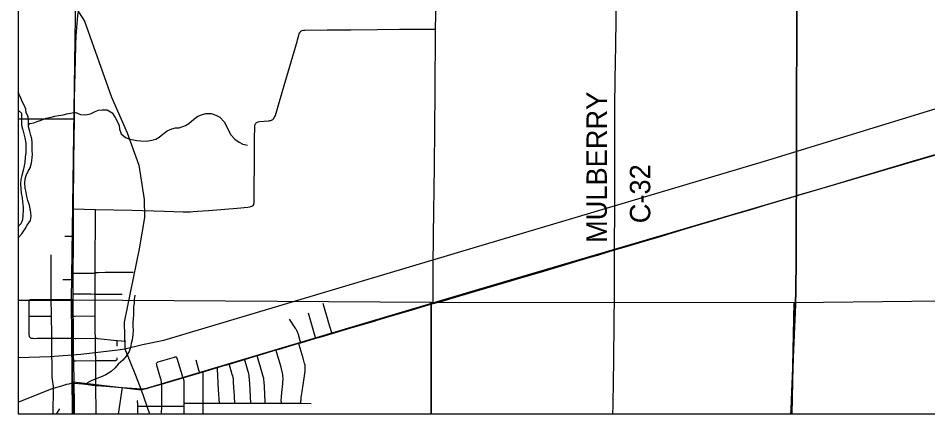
# Model space of a CAD drawing. Extents: x -87 to 2145, y -2128 to 440.
# Drawn here: x 899.856 to 902.392, y 238.438 to 239.542 of the extents above; entities that cross this region are included whole.
import ezdxf

# ---------------------------------------------------------------- set-up
doc = ezdxf.new("R2010")
doc.units = 0
for name, color, linetype in [('GM_X_City_Street', 7, 'Continuous'), ('GM_X_County_Road', 7, 'Continuous'), ('GM_X_County_Road_Text', 7, 'Continuous'), ('GM_X_Major_River', 7, 'Continuous'), ('GM_X_Minor_River', 7, 'Continuous'), ('GM_X_Rail_Line', 7, 'Continuous'), ('GM_X_State_Route', 7, 'Continuous'), ('GM_X_Township_Road', 7, 'Continuous'), ('GM_X_Township_Text', 7, 'Continuous'), ('GM_X_US_Route', 7, 'Continuous'), ('SH_Cut_Line', 7, 'Continuous'), ('SN_P_Text', 7, 'Continuous')]:
    doc.layers.add(name, color=color, linetype=linetype)

msp = doc.modelspace()

# ---------------------------------------------------------------- linework, layer by layer
at = {"layer": 'GM_X_City_Street'}
msp.add_line((900.1319, 238.6272), (900.1316, 238.6429), dxfattribs=at)
for points in [[(900.0725, 238.5176), (900.0725, 238.5226), (900.0718, 238.5868), (900.0715, 238.6144), (900.071, 238.6491), (900.0707, 238.669), (900.0704, 238.7118), (900.0703, 238.7205), (900.0703, 238.7727), (900.0703, 238.8319), (900.0702, 238.8393), (900.0713, 239.007), (900.0713, 239.0089)], [(899.9858, 238.934), (900.0047, 238.934), (900.0094, 238.9341)], [(899.9531, 238.4383), (899.9531, 238.447), (899.9538, 238.5027), (899.9539, 238.5097), (899.9537, 238.5162), (899.9533, 238.5207), (899.9523, 238.5264), (899.9512, 238.535), (899.9508, 238.5399), (899.9505, 238.5436), (899.9503, 238.5497), (899.9498, 238.6294), (899.9495, 238.6494), (899.9493, 238.6597), (899.9489, 238.7107), (899.9488, 238.7168), (899.9478, 238.7576), (899.9477, 238.7651), (899.9473, 238.7806), (899.9473, 238.7961), (899.9476, 238.8824)], [(900.0089, 238.831), (900.0143, 238.831), (900.0601, 238.8311), (900.0615, 238.8311), (900.0633, 238.8312), (900.0653, 238.8313), (900.068, 238.8316), (900.0703, 238.8319), (900.0721, 238.8322), (900.0733, 238.8325), (900.0745, 238.8327), (900.0757, 238.8329), (900.0769, 238.833), (900.0783, 238.833), (900.0983, 238.8333), (900.1763, 238.8335)], [(899.9804, 238.8133), (900.004, 238.8132), (900.0088, 238.8132)], [(899.8886, 238.6513), (899.8878, 238.6525), (899.8873, 238.6534), (899.887, 238.6545), (899.8867, 238.6564), (899.8866, 238.6582), (899.8865, 238.6592), (899.8865, 238.6628), (899.8863, 238.68), (899.8863, 238.7104), (899.8862, 238.7514), (899.8863, 238.7532), (899.8864, 238.7542), (899.8866, 238.7549), (899.8871, 238.7557), (899.8879, 238.7565)], [(899.8879, 238.7565), (899.8888, 238.757), (899.8895, 238.7573), (899.8906, 238.7574), (899.8913, 238.7575), (899.8954, 238.7575), (899.9478, 238.7576), (900.0045, 238.7576), (900.0088, 238.7576)], [(900.0087, 238.7728), (900.0135, 238.7728), (900.0584, 238.7728), (900.0703, 238.7727), (900.1456, 238.7723)], [(900.7309, 238.6625), (900.7295, 238.6672), (900.7221, 238.6914), (900.706, 238.7463)], [(899.8863, 238.7104), (899.8914, 238.7105), (899.9437, 238.7107), (899.9489, 238.7107)], [(900.0092, 238.7112), (900.0145, 238.7112), (900.0704, 238.7118)], [(900.6855, 238.6491), (900.6839, 238.6545), (900.6647, 238.7191)], [(900.6438, 238.6368), (900.6423, 238.6417), (900.6361, 238.6625), (900.6347, 238.6665), (900.6337, 238.6688), (900.6329, 238.6705), (900.6319, 238.6725), (900.6311, 238.6739), (900.6302, 238.6752), (900.6283, 238.6782), (900.6122, 238.7026)], [(899.8886, 238.6513), (899.8896, 238.6505), (899.8904, 238.65), (899.8914, 238.6497), (899.8926, 238.6493), (899.8938, 238.6492), (899.8951, 238.649), (899.8977, 238.649), (899.9014, 238.6489), (899.9095, 238.6491), (899.9194, 238.6492), (899.9495, 238.6494), (900.0056, 238.6497), (900.0079, 238.6496), (900.0103, 238.6493)], [(900.0103, 238.6493), (900.0142, 238.6488), (900.0162, 238.6487), (900.071, 238.6491), (900.0725, 238.649), (900.0737, 238.649), (900.0764, 238.6487), (900.1316, 238.6429), (900.1561, 238.6406)], [(900.6442, 238.4677), (900.6442, 238.472), (900.6442, 238.4745), (900.6443, 238.4769), (900.6445, 238.4791), (900.6447, 238.4811), (900.6451, 238.4839), (900.6475, 238.5002), (900.6533, 238.5381), (900.6558, 238.5578), (900.6562, 238.5637), (900.6562, 238.5662), (900.6561, 238.5679), (900.656, 238.57), (900.6558, 238.5718), (900.6556, 238.5734), (900.6555, 238.5743), (900.655, 238.5766), (900.6544, 238.579), (900.6505, 238.5934), (900.6449, 238.6125), (900.6395, 238.6308), (900.6382, 238.6351)], [(900.5894, 238.4678), (900.5894, 238.4702), (900.5893, 238.4747), (900.5895, 238.4859), (900.5904, 238.4977), (900.5933, 238.5217), (900.5939, 238.5278), (900.5942, 238.534), (900.5941, 238.5382), (900.5938, 238.5433), (900.5933, 238.5473), (900.5926, 238.5524), (900.5919, 238.5558), (900.591, 238.5596), (900.5888, 238.5682), (900.5763, 238.6117), (900.5749, 238.6166)], [(900.0105, 238.5861), (900.0161, 238.5861), (900.0718, 238.5868), (900.1246, 238.5872), (900.1257, 238.5873), (900.1269, 238.5874), (900.128, 238.5875), (900.1289, 238.5878), (900.1296, 238.5881), (900.1304, 238.5886)], [(900.1304, 238.5886), (900.1309, 238.5894), (900.1312, 238.5899), (900.1314, 238.5905), (900.1316, 238.5919), (900.1316, 238.5945)], [(900.2557, 238.4383), (900.2558, 238.4597), (900.2558, 238.5175), (900.2557, 238.5214), (900.2556, 238.5233), (900.2554, 238.5259), (900.2553, 238.5266), (900.255, 238.5282), (900.2548, 238.5294), (900.2546, 238.5302), (900.2543, 238.5315), (900.254, 238.5327), (900.2535, 238.5346), (900.2426, 238.5736), (900.2422, 238.575), (900.2419, 238.5764), (900.2417, 238.5774), (900.2417, 238.5781), (900.2417, 238.579), (900.2422, 238.5804)], [(900.2422, 238.5804), (900.2428, 238.5813), (900.2434, 238.5818), (900.244, 238.5822), (900.2448, 238.5826), (900.2459, 238.583), (900.2918, 238.5968), (900.2927, 238.597), (900.2933, 238.5971), (900.2941, 238.5971), (900.2952, 238.597), (900.2961, 238.5967)], [(900.3181, 238.4383), (900.3181, 238.4596), (900.3181, 238.4681), (900.3181, 238.5306), (900.3179, 238.5324), (900.3177, 238.5332), (900.3171, 238.5348), (900.3166, 238.5361), (900.3161, 238.537), (900.3149, 238.539), (900.3134, 238.544), (900.2986, 238.5931), (900.2982, 238.5943), (900.298, 238.5949), (900.2976, 238.5956), (900.2967, 238.5964), (900.2961, 238.5967)], [(900.3619, 238.5529), (900.3598, 238.5601), (900.3516, 238.5878)], [(900.5043, 238.4679), (900.5011, 238.5225), (900.4996, 238.5437), (900.4993, 238.5467), (900.499, 238.5488), (900.4988, 238.5502), (900.498, 238.5536), (900.4972, 238.5562), (900.4964, 238.5591), (900.4881, 238.585), (900.4865, 238.5902)], [(900.5444, 238.4677), (900.5442, 238.4723), (900.5423, 238.5128), (900.5414, 238.5285), (900.541, 238.5326), (900.5407, 238.5346), (900.5402, 238.5372), (900.5396, 238.5398), (900.5389, 238.5429), (900.5353, 238.5551), (900.5229, 238.5971), (900.5218, 238.6008)], [(900.3716, 238.4383), (900.3716, 238.4679), (900.3714, 238.5514), (900.3714, 238.5557)], [(900.4168, 238.4679), (900.4146, 238.5053), (900.4116, 238.5635), (900.4114, 238.5676)], [(900.4596, 238.468), (900.4589, 238.4859), (900.4586, 238.4905), (900.4582, 238.4988), (900.4564, 238.527), (900.4561, 238.5318), (900.456, 238.5332), (900.4558, 238.5356), (900.4557, 238.5368), (900.4555, 238.5377), (900.4553, 238.539), (900.4549, 238.5405), (900.4545, 238.5422), (900.4537, 238.5449), (900.4527, 238.5484), (900.4517, 238.5518), (900.4449, 238.5738), (900.4438, 238.5773)], [(900.0726, 238.4383), (900.0727, 238.4412), (900.0725, 238.5176)], [(900.1353, 238.4383), (900.1359, 238.4426), (900.1458, 238.5063), (900.1466, 238.5116)], [(900.1893, 238.4383), (900.1891, 238.4599), (900.189, 238.4623), (900.189, 238.465), (900.1889, 238.4663), (900.1889, 238.4675), (900.1888, 238.4688), (900.1887, 238.4701), (900.1886, 238.4709), (900.1885, 238.4719), (900.1883, 238.4728), (900.188, 238.4741), (900.1877, 238.475)], [(900.1891, 238.4599), (900.1933, 238.4599), (900.2558, 238.4597), (900.3181, 238.4596)], [(900.3181, 238.4681), (900.3235, 238.468), (900.3716, 238.4679), (900.3901, 238.4679), (900.4168, 238.4679), (900.4596, 238.468), (900.4615, 238.468), (900.4975, 238.4679), (900.5043, 238.4679), (900.5423, 238.4677), (900.5444, 238.4677), (900.5894, 238.4678), (900.5963, 238.4678), (900.6336, 238.4678), (900.6442, 238.4677), (900.6724, 238.4675)]]:
    msp.add_lwpolyline(points, dxfattribs=at)
at = {"layer": 'GM_X_County_Road'}
for points in [[(901.5182, 238.8956), (901.5197, 239.0197), (901.5194, 239.1688), (901.5195, 239.2496), (901.5197, 239.2819), (901.5198, 239.303), (901.5215, 239.4254), (901.5218, 239.4608), (901.5229, 239.5453), (901.5241, 239.6286), (901.5246, 239.6702), (901.5255, 239.7491), (901.5263, 239.8317), (901.5268, 239.9262), (901.5272, 239.9554), (901.5276, 239.9839), (901.528, 240.0194), (901.529, 240.0728), (901.5296, 240.1045), (901.5303, 240.1815), (901.5309, 240.2554)], [(899.8556, 239.2614), (899.8666, 239.2615), (899.933, 239.2618), (900.0123, 239.2616)]]:
    msp.add_lwpolyline(points, dxfattribs=at)
at = {"layer": 'GM_X_Major_River'}
for points in [[(899.878, 239.0557), (899.8752, 239.0688), (899.874, 239.0818), (899.875, 239.094), (899.8775, 239.1035), (899.8838, 239.1152), (899.8894, 239.125), (899.8931, 239.1375), (899.8946, 239.1523), (899.8952, 239.1626), (899.8946, 239.1722), (899.8948, 239.1821), (899.8947, 239.1955), (899.8934, 239.2054), (899.8906, 239.2154), (899.8878, 239.2262), (899.8846, 239.2388), (899.8845, 239.2522), (899.8837, 239.2675), (899.8779, 239.2791), (899.8766, 239.2887), (899.8719, 239.2998), (899.8671, 239.3095), (899.8628, 239.3191), (899.8584, 239.3291), (899.8556, 239.3363)], [(899.8556, 239.2859), (899.8653, 239.2774), (899.8649, 239.2435), (899.8681, 239.2341), (899.8679, 239.2323), (899.8682, 239.2305), (899.8709, 239.2193), (899.8741, 239.2089), (899.8768, 239.1936), (899.8773, 239.1829), (899.8769, 239.1657), (899.8752, 239.1558), (899.8737, 239.1398), (899.872, 239.1303), (899.8694, 239.1174), (899.8657, 239.1037), (899.8632, 239.092), (899.8625, 239.0813), (899.8633, 239.0656), (899.8642, 239.0545), (899.8666, 239.0415), (899.8679, 239.0296), (899.8691, 239.0155), (899.8693, 239.0044)], [(899.8556, 238.9292), (899.8656, 238.9407), (899.875, 238.9546), (899.881, 238.9644), (899.8904, 238.9776), (899.8922, 238.9894), (899.8905, 239.0005), (899.8888, 239.0108), (899.8867, 239.0204), (899.8828, 239.0339), (899.8796, 239.0446), (899.878, 239.0557)], [(899.8693, 239.0044), (899.869, 238.9937), (899.8672, 238.98), (899.8628, 238.9687), (899.8556, 238.9614)]]:
    msp.add_lwpolyline(points, dxfattribs=at)
at = {"layer": 'GM_X_Minor_River'}
for points in [[(899.8846, 239.2443), (899.8879, 239.2487), (899.899, 239.2504), (899.9089, 239.254), (899.9201, 239.2583), (899.9339, 239.2633), (899.9477, 239.2661), (899.958, 239.2689), (899.968, 239.271), (899.9806, 239.273), (899.9917, 239.2758), (900.0058, 239.2785), (900.0161, 239.2795), (900.0297, 239.2734), (900.043, 239.2728), (900.0576, 239.2751), (900.0703, 239.2825), (900.0799, 239.2857), (900.0902, 239.287), (900.1039, 239.2863), (900.1174, 239.2784), (900.1259, 239.2652), (900.1325, 239.2536), (900.1368, 239.2428), (900.1385, 239.2329), (900.1428, 239.2198), (900.1551, 239.2092), (900.1672, 239.2047), (900.1767, 239.2026), (900.1862, 239.2009), (900.1968, 239.2003), (900.2136, 239.1995), (900.2285, 239.2019), (900.2392, 239.2047), (900.2489, 239.2102), (900.259, 239.2191), (900.271, 239.2284), (900.2836, 239.2339), (900.2947, 239.2363), (900.3047, 239.2368), (900.3219, 239.2426), (900.3316, 239.2481), (900.3456, 239.2611), (900.3568, 239.2689), (900.3694, 239.274), (900.379, 239.276), (900.3935, 239.2761), (900.4071, 239.272), (900.4176, 239.266), (900.4303, 239.2535), (900.4365, 239.2412), (900.4431, 239.2269), (900.4482, 239.2173), (900.4601, 239.2048), (900.4721, 239.1961), (900.4823, 239.1909), (900.4952, 239.188)], [(900.1808, 238.7694), (900.1791, 238.7569), (900.1786, 238.7467), (900.1776, 238.7368), (900.1771, 238.7258), (900.1769, 238.7148), (900.1763, 238.7038), (900.1754, 238.6928), (900.1752, 238.6833), (900.1758, 238.6715), (900.1752, 238.659), (900.1734, 238.645), (900.1706, 238.6344), (900.1689, 238.6238), (900.1653, 238.6121), (900.1571, 238.5993), (900.1471, 238.5885), (900.1347, 238.5766), (900.1262, 238.5668), (900.115, 238.5568), (900.1001, 238.5472), (900.0851, 238.5402), (900.0752, 238.537), (900.0592, 238.53), (900.0469, 238.5241)], [(899.9624, 238.4383), (899.9631, 238.439), (899.9717, 238.4521)]]:
    msp.add_lwpolyline(points, dxfattribs=at)
at = {"layer": 'GM_X_Rail_Line'}
msp.add_line((900.1984, 238.5056), (900.2217, 238.4383), dxfattribs=at)
for points in [[(899.8556, 240.4554), (899.9627, 240.3864), (899.9865, 240.371), (900.0114, 240.348), (900.0342, 240.3059), (900.0435, 240.2621), (900.041, 240.191), (900.0356, 240.1461), (899.9753, 239.8094), (899.9515, 239.7003), (899.9666, 239.6235), (900.0107, 239.5804), (900.0402, 239.534), (900.1154, 239.3217), (900.1599, 239.2225), (900.1925, 239.1319), (900.207, 239.0361), (900.208, 238.9863), (900.1933, 238.8983), (900.1507, 238.6941), (900.1533, 238.6193)], [(900.1533, 238.6193), (900.2023, 238.6313), (900.2622, 238.644), (901.124, 238.9018), (901.9367, 239.1435), (902.7757, 239.4013), (903.7104, 239.6837), (904.5452, 239.9346), (904.7768, 240.0043), (904.9519, 240.0371), (905.0824, 240.0629), (905.217, 240.0909), (905.3602, 240.1238), (905.4408, 240.1443), (905.5484, 240.1554), (905.592, 240.1548)], [(900.1984, 238.5056), (900.8403, 238.6969), (901.1405, 238.786), (901.5156, 238.8967), (902.4737, 239.1792), (903.6898, 239.5345), (904.6542, 239.8138), (905.5913, 240.0899), (905.6193, 240.0986), (905.6304, 240.1021), (905.6377, 240.1074), (905.6409, 240.1151), (905.6385, 240.1575)], [(899.8556, 238.5957), (899.9449, 238.5985), (900.03, 238.6047), (900.1335, 238.6171), (900.1533, 238.6193)], [(900.1533, 238.6193), (900.1828, 238.5458), (900.1984, 238.5056)], [(900.0099, 238.4383), (900.01, 238.5276), (900.1984, 238.5056)]]:
    msp.add_lwpolyline(points, dxfattribs=at)
at = {"layer": 'GM_X_State_Route'}
for points in [[(900.0099, 239.0105), (900.01, 239.0142), (900.0102, 239.0175), (900.0107, 239.1455), (900.0123, 239.2616), (900.0131, 239.3183), (900.0136, 239.3549), (900.0151, 239.4251), (900.0163, 239.4668), (900.0176, 239.4932), (900.0189, 239.5161), (900.0207, 239.5388), (900.023, 239.5585)], [(900.0121, 238.5242), (900.0105, 238.5861), (900.0102, 238.5985), (900.0103, 238.6493), (900.0103, 238.6511), (900.0094, 238.7001), (900.0092, 238.7112), (900.0088, 238.7355), (900.0088, 238.7576), (900.0087, 238.7728), (900.0087, 238.7826), (900.0088, 238.8132), (900.0088, 238.8217), (900.0089, 238.831), (900.0095, 238.9153), (900.0094, 238.9341), (900.0096, 239.0069), (900.0099, 239.0105)], [(900.0129, 238.4383), (900.013, 238.4666), (900.0121, 238.5242)]]:
    msp.add_lwpolyline(points, dxfattribs=at)
at = {"layer": 'GM_X_Township_Road'}
msp.add_line((900.0099, 239.0105), (900.0713, 239.0089), dxfattribs=at)
for points in [[(902.0257, 239.047), (902.026, 239.0647), (902.0262, 239.097), (902.0262, 239.1243), (902.0263, 239.1827), (902.0262, 239.2455), (902.0263, 239.2703), (902.0265, 239.3002), (902.0265, 239.3388), (902.0268, 239.4735), (902.0269, 239.5786), (902.0274, 239.6376), (902.0276, 239.6842), (902.0279, 239.7414), (902.0288, 239.8533), (902.0294, 239.9147), (902.0307, 240.0436), (902.0314, 240.1161), (902.0325, 240.2051), (902.0331, 240.2533)], [(901.0196, 239.5122), (901.0198, 239.5532), (901.0201, 239.5855), (901.0205, 239.6196), (901.0212, 239.6874), (901.0216, 239.7209), (901.0236, 239.9234), (901.0239, 239.963)], [(900.6346, 239.4822), (900.6384, 239.4952), (900.6395, 239.4987), (900.6407, 239.5016), (900.6423, 239.5042), (900.6441, 239.5061), (900.6456, 239.5073), (900.6477, 239.5081), (900.6508, 239.5087), (900.655, 239.5089), (900.7172, 239.5097), (900.7831, 239.5104), (900.8564, 239.5112), (900.9191, 239.5118), (901.0196, 239.5122)], [(901.0129, 238.7458), (901.0129, 238.7529), (901.0128, 238.766), (901.0132, 238.8474), (901.0137, 238.9381), (901.0146, 239.0021), (901.0161, 239.1282), (901.0175, 239.2345), (901.0176, 239.2674), (901.018, 239.3034), (901.0184, 239.3513), (901.0188, 239.4134), (901.0191, 239.4314), (901.0196, 239.5122)], [(900.5113, 239.0198), (900.5124, 239.0229), (900.5128, 239.0246), (900.5132, 239.0275), (900.5134, 239.0305), (900.5135, 239.0347), (900.5135, 239.0726), (900.5143, 239.1329), (900.5147, 239.2049), (900.5151, 239.241), (900.5156, 239.244), (900.5161, 239.2461), (900.5169, 239.2479), (900.5179, 239.2495), (900.5191, 239.2507), (900.5207, 239.2518), (900.5225, 239.2527), (900.5248, 239.2534), (900.5281, 239.254), (900.5544, 239.2562), (900.5574, 239.2565), (900.5599, 239.257), (900.562, 239.2576), (900.564, 239.2584), (900.5656, 239.2594), (900.5669, 239.2605), (900.568, 239.2618), (900.5695, 239.2641), (900.5707, 239.2663), (900.5727, 239.2709), (900.5821, 239.3038), (900.5922, 239.3391), (900.6332, 239.4772), (900.6346, 239.4822)], [(902.0104, 238.4383), (902.0109, 238.4494), (902.013, 238.5003), (902.0159, 238.5655), (902.018, 238.6195), (902.0186, 238.6319), (902.02, 238.6605), (902.0226, 238.7201), (902.0235, 238.7436), (902.0241, 238.7815), (902.0249, 238.8685), (902.0251, 238.9132), (902.025, 238.9605), (902.0251, 239.0046), (902.0254, 239.0288), (902.0257, 239.047)], [(900.0713, 239.0089), (900.1734, 239.0063), (900.264, 239.0036), (900.3161, 239.0023), (900.336, 239.0021), (900.3439, 239.0027), (900.3564, 239.0036), (900.3867, 239.0061), (900.466, 239.0125), (900.4963, 239.0151), (900.5006, 239.0157), (900.5048, 239.0166), (900.5071, 239.0175), (900.5095, 239.0187), (900.5113, 239.0198)], [(901.5141, 238.4383), (901.5144, 238.461), (901.5156, 238.5336), (901.5161, 238.5815), (901.5178, 238.7027), (901.5182, 238.7604), (901.5183, 238.8201), (901.5185, 238.8555), (901.5183, 238.8894), (901.5182, 238.8956)]]:
    msp.add_lwpolyline(points, dxfattribs=at)
at = {"layer": 'GM_X_Township_Text'}
for points in [[(899.8556, 243.7932), (899.8556, 238.4383), (902.0102, 238.4383), (902.0106, 238.4499), (902.0128, 238.5008), (902.0157, 238.566), (902.0178, 238.62), (902.0184, 238.6325), (902.0198, 238.661), (902.0224, 238.7206), (902.0232, 238.7442), (902.0239, 238.7821), (902.0246, 238.8691), (902.0248, 238.9138), (902.0247, 238.961), (902.0248, 239.0051), (902.0252, 239.0293), (902.0255, 239.0475), (902.0258, 239.0652), (902.026, 239.0975), (902.026, 239.1248), (902.0261, 239.1833), (902.026, 239.2461), (902.0261, 239.2709), (902.0263, 239.3007), (902.0263, 239.3394), (902.0265, 239.4741), (902.0267, 239.5791)], [(902.0267, 239.5791), (902.0265, 239.4741), (902.0263, 239.3394), (902.0263, 239.3007), (902.0261, 239.2709), (902.026, 239.2461), (902.0261, 239.1833), (902.026, 239.1248), (902.026, 239.0975), (902.0258, 239.0652), (902.0255, 239.0475), (902.0252, 239.0293), (902.0248, 239.0051), (902.0247, 238.961), (902.0248, 238.9138), (902.0246, 238.8691), (902.0239, 238.7821), (902.0232, 238.7442), (902.0224, 238.7206), (902.0198, 238.661), (902.0184, 238.6325), (902.0178, 238.62), (902.0157, 238.566), (902.0128, 238.5008), (902.0106, 238.4499), (902.0102, 238.4383), (906.323, 238.4383)]]:
    msp.add_lwpolyline(points, dxfattribs=at)
at = {"layer": 'GM_X_US_Route'}
for points in [[(902.0257, 239.047), (902.0297, 239.0482), (902.0914, 239.0666), (902.1315, 239.0787), (902.1901, 239.096), (902.253, 239.1148), (902.3518, 239.1441), (902.4448, 239.1714), (902.5002, 239.1876), (902.6315, 239.2262), (902.7035, 239.2472), (902.7847, 239.2709), (902.8296, 239.2841), (902.881, 239.2991), (902.9192, 239.3103), (902.9611, 239.3222), (902.9891, 239.3303), (903.017, 239.3384)], [(900.8533, 238.6983), (900.8904, 238.7095), (900.9541, 238.7283), (901, 238.7421), (901.0129, 238.7458), (901.0376, 238.753), (901.087, 238.7675), (901.1443, 238.7843), (901.2068, 238.8029), (901.2569, 238.8176), (901.3212, 238.8367), (901.3521, 238.846), (901.4224, 238.8668), (901.4504, 238.8753), (901.4719, 238.8815), (901.5182, 238.8956), (901.545, 238.9037), (901.6137, 238.9236), (901.6398, 238.9315), (901.6939, 238.9479), (901.7434, 238.9626), (901.797, 238.9785), (901.8374, 238.9906), (901.9048, 239.0105), (901.9375, 239.0204), (902.0257, 239.047)], [(900.5266, 238.6022), (900.5749, 238.6166), (900.5834, 238.6191), (900.6382, 238.6351), (900.6418, 238.6362), (900.6438, 238.6368), (900.6855, 238.6491), (900.7002, 238.6534), (900.7309, 238.6625), (900.7833, 238.678), (900.8523, 238.698), (900.8533, 238.6983)], [(900.0629, 238.5185), (900.0709, 238.5177), (900.0725, 238.5176), (900.1013, 238.5152), (900.1328, 238.5127), (900.1466, 238.5116), (900.186, 238.5085), (900.1972, 238.5079), (900.2033, 238.5079), (900.2062, 238.5082), (900.2088, 238.5085), (900.2116, 238.5089), (900.2142, 238.5094), (900.225, 238.5123), (900.2557, 238.5214), (900.3149, 238.539), (900.3619, 238.5529), (900.3714, 238.5557), (900.4114, 238.5676), (900.4193, 238.5699), (900.4438, 238.5773), (900.4865, 238.5902), (900.5137, 238.5984), (900.5218, 238.6008), (900.5266, 238.6022)], [(899.8556, 238.4705), (899.8948, 238.4864), (899.9485, 238.5078), (899.9539, 238.5097), (899.98, 238.5175)], [(899.98, 238.5175), (899.9916, 238.5209), (899.9977, 238.5224), (900.003, 238.5235), (900.0083, 238.524), (900.0121, 238.5242)], [(900.0121, 238.5242), (900.0351, 238.5216), (900.051, 238.5198), (900.0629, 238.5185)]]:
    msp.add_lwpolyline(points, dxfattribs=at)
at = {"layer": 'SH_Cut_Line'}
msp.add_lwpolyline([(899.8556, 243.7932), (899.8556, 238.4383), (906.6556, 238.4383), (906.6556, 243.8002)], dxfattribs=at)
at = {"layer": 'SN_P_Text'}
for points in [[(899.8556, 239.7497), (899.8556, 238.7542), (900.0044, 238.7559), (900.0179, 239.7469)], [(899.8556, 238.7542), (899.8556, 238.4383), (900.0071, 238.4383), (900.0044, 238.7559)], [(900.0071, 238.4383), (901.0068, 238.4383), (901.0076, 238.7493), (900.0044, 238.7559)], [(902.0131, 238.4383), (903.0354, 238.4383), (903.0359, 238.7595), (903.0037, 238.7594), (902.0197, 238.7485)], [(901.0068, 238.4383), (902.0131, 238.4383), (902.0197, 238.7485), (901.0076, 238.7493)]]:
    msp.add_lwpolyline(points, close=True, dxfattribs=at)

# ---------------------------------------------------------------- texts
at = {"layer": 'GM_X_County_Road_Text'}
for s, p in [('MULBERRY', (901.4971, 238.9151)), ('C-32', (901.6182, 238.9701))]:
    msp.add_text(s, height=0.05682, rotation=90, dxfattribs=at).set_placement(p)

doc.saveas('drawing.dxf')
